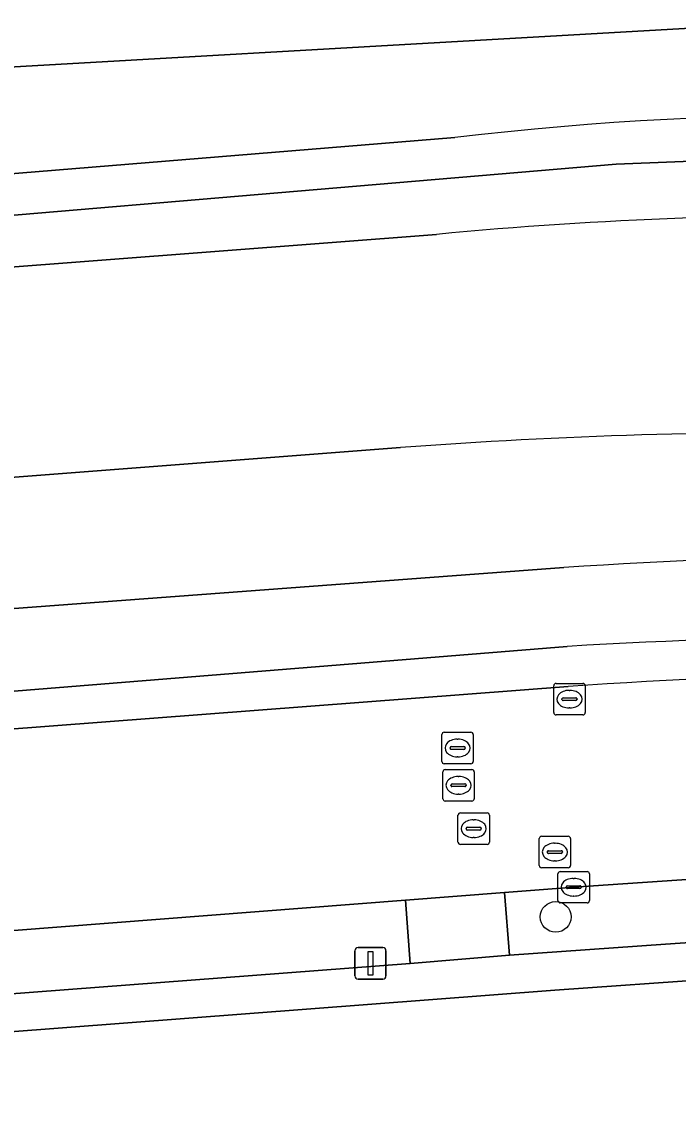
# Model space of a CAD drawing. Extents: x 160455 to 162082, y 388339 to 389736.
# Drawn here: x 160709.16 to 160730.07, y 389484.74 to 389519.23 of the extents above; entities that cross this region are included whole.
import ezdxf

# ---------------------------------------------------------------- set-up
doc = ezdxf.new("R2010")
doc.units = 0
for name, color, linetype in [('IMGEO_Boom', 7, 'Continuous'), ('IMGEO_Erf', 7, 'Continuous'), ('IMGEO_Gemengd_bos', 7, 'Continuous'), ('IMGEO_Groenvoorziening', 7, 'Continuous'), ('IMGEO_Kolk', 7, 'Continuous'), ('IMGEO_Lichtmast', 7, 'Continuous'), ('IMGEO_Oever', 7, 'Continuous'), ('IMGEO_Parkeervlak_open', 7, 'Continuous'), ('IMGEO_Rijbaan_lokaal_gesloten', 7, 'Continuous'), ('IMGEO_Rioolput', 7, 'Continuous'), ('IMGEO_Voetpad_open', 7, 'Continuous'), ('IMGEO_Waterloop', 7, 'Continuous')]:
    doc.layers.add(name, color=color, linetype=linetype)

msp = doc.modelspace()

# ---------------------------------------------------------------- linework, layer by layer
at = {"layer": 'IMGEO_Boom'}
msp.add_circle((160726.161, 389490.732), 0.489, dxfattribs=at)
at = {"layer": 'IMGEO_Erf'}
msp.add_lwpolyline([(160731.24, 389488.764), (160726.138, 389488.402), (160652.174, 389482.75), (160651.96, 389482.734), (160648.556, 389482.474), (160648.021, 389482.433), (160605.569, 389479.205), (160603.316, 389479.025), (160602.331, 389477.241), (160581.612, 389439.277), (160636.917, 389409.035), (160640.957, 389416.393)], dxfattribs=at)
at = {"layer": 'IMGEO_Gemengd_bos'}
msp.add_lwpolyline([(160730.63, 389519.032), (160702.058, 389517.397), (160681.818, 389516.796), (160681.937, 389512.184), (160722.953, 389515.542)], dxfattribs=at)
msp.add_arc((160735.643, 389406.228), 110.048, 82.50922, 96.62194, dxfattribs=at)
at = {"layer": 'IMGEO_Groenvoorziening'}
for points in [[(160659.755, 389522.536), (160659.229, 389520.45), (160658.706, 389518.375), (160658.629, 389518.068), (160681.818, 389516.796), (160702.058, 389517.397), (160730.63, 389519.032), (160736.801, 389519.616), (160748.096, 389520.08), (160759.208, 389519.625), (160752.008, 389522.489), (160747.056, 389522.694)], [(160722.953, 389515.542), (160681.937, 389512.184), (160607.13, 389506.932)], [(160621.404, 389506.376), (160661.358, 389509.016), (160697.011, 389512.059), (160728.084, 389514.695), (160734.762, 389514.957), (160738.002, 389514.977), (160745.424, 389514.551), (160753.479, 389513.609), (160761.595, 389512.577), (160769.727, 389511.047), (160789.359, 389504.875), (160802.397, 389499.455), (160814.091, 389494.526), (160819.752, 389491.721), (160826.019, 389488.64), (160838.873, 389481.282), (160848.924, 389475.97), (160861.351, 389468.172), (160878.942, 389456.33), (160888.506, 389450.118), (160899.169, 389442.36), (160908.436, 389435.434)], [(160726.418, 389501.849), (160701.509, 389500), (160611.034, 389493.284), (160603.378, 389489.398), (160726.524, 389499.343)], [(160726.524, 389499.343), (160603.378, 389489.398), (160602.807, 389488.614), (160726.556, 389498.07)]]:
    msp.add_lwpolyline(points, dxfattribs=at)
for centre, radius, start, end in [((160735.643, 389406.228), 110.048, 82.50922, 96.62194), ((160736.667, 389354.514), 147.691, 86.09419, 93.97916), ((160739.653, 389268.092), 231.623, 88.27143, 93.24945), ((160739.653, 389268.092), 231.623, 88.27143, 93.24945), ((160737.959, 389331.543), 166.917, 87.05153, 93.91728)]:
    msp.add_arc(centre, radius, start, end, dxfattribs=at)
at = {"layer": 'IMGEO_Kolk'}
for p, q in [((160726.1, 389497.237), (160726.1, 389498.089)), ((160726.175, 389498.163), (160727.027, 389498.163)), ((160727.101, 389498.089), (160727.101, 389497.237)), ((160726.402, 389497.706), (160726.8, 389497.706)), ((160726.588, 389497.943), (160726.613, 389497.943)), ((160726.359, 389497.657), (160726.359, 389497.669)), ((160726.797, 389497.62), (160726.399, 389497.62)), ((160726.611, 389497.383), (160726.586, 389497.383)), ((160726.843, 389497.669), (160726.843, 389497.657)), ((160727.027, 389497.163), (160726.175, 389497.163)), ((160726.308, 389492.177), (160727.16, 389492.177)), ((160726.233, 389491.251), (160726.233, 389492.103)), ((160726.721, 389491.957), (160726.746, 389491.957)), ((160727.234, 389492.103), (160727.234, 389491.251)), ((160726.492, 389491.671), (160726.492, 389491.683)), ((160726.93, 389491.634), (160726.532, 389491.634)), ((160726.535, 389491.72), (160726.933, 389491.72)), ((160726.976, 389491.683), (160726.976, 389491.671)), ((160727.16, 389491.177), (160726.308, 389491.177)), ((160726.744, 389491.397), (160726.719, 389491.397))]:
    msp.add_line(p, q, dxfattribs=at)
for points in [[(160726.1, 389497.237), (160726.1, 389498.089)], [(160726.175, 389498.163), (160727.027, 389498.163)], [(160727.101, 389498.089), (160727.101, 389497.237)], [(160727.027, 389497.163), (160726.175, 389497.163)], [(160726.308, 389492.177), (160727.16, 389492.177)], [(160726.233, 389491.251), (160726.233, 389492.103)], [(160727.234, 389492.103), (160727.234, 389491.251)], [(160727.16, 389491.177), (160726.308, 389491.177)]]:
    msp.add_lwpolyline(points, dxfattribs=at)
for centre, radius, start, end in [((160726.177, 389498.087), 0.0765, 91.552, 178.448), ((160726.177, 389498.087), 0.0765, 91.552, 178.448), ((160727.025, 389498.087), 0.0765, 1.552, 88.448), ((160727.025, 389498.087), 0.0765, 1.552, 88.448), ((160726.399, 389497.666), 0.0403, 85.8775, 175.7526), ((160726.804, 389497.668), 0.0386, 1.7309, 96.639), ((160726.396, 389497.656), 0.0366, 178.938, 274.7102), ((160726.8, 389497.663), 0.043, 264.8664, 352.4533), ((160726.177, 389497.239), 0.0765, 181.552, 268.448), ((160726.177, 389497.239), 0.0765, 181.552, 268.448), ((160727.025, 389497.239), 0.0765, 271.552, 358.448), ((160727.025, 389497.239), 0.0765, 271.552, 358.448), ((160726.31, 389492.101), 0.0765, 91.552, 178.448), ((160726.31, 389492.101), 0.0765, 91.552, 178.448), ((160727.158, 389492.101), 0.0765, 1.552, 88.448), ((160727.158, 389492.101), 0.0765, 1.552, 88.448), ((160726.532, 389491.68), 0.0403, 85.8775, 175.7526), ((160726.529, 389491.67), 0.0366, 178.938, 274.7102), ((160726.933, 389491.677), 0.043, 264.8664, 352.4533), ((160726.937, 389491.682), 0.0386, 1.7309, 96.639), ((160726.31, 389491.253), 0.0765, 181.552, 268.448), ((160726.31, 389491.253), 0.0765, 181.552, 268.448), ((160727.158, 389491.253), 0.0765, 271.552, 358.448), ((160727.158, 389491.253), 0.0765, 271.552, 358.448)]:
    msp.add_arc(centre, radius, start, end, dxfattribs=at)
for centre, major_axis, ratio, start_param, end_param in [((160726.587, 389497.663), (-0.387, 0.002), 0.722429, 4.712389, 7.853982), ((160726.612, 389497.663), (-0.39, 0.002), 0.717154, 1.570796, 4.712389), ((160726.72, 389491.677), (-0.387, 0.002), 0.722429, 4.712389, 7.853982), ((160726.745, 389491.677), (-0.39, 0.002), 0.717154, 1.570796, 4.712389)]:
    msp.add_ellipse(centre, major_axis=major_axis, ratio=ratio, start_param=start_param, end_param=end_param, dxfattribs=at)
at = {"layer": 'IMGEO_Lichtmast'}
for p, q in [((160719.867, 389489.756), (160720.657, 389489.756)), ((160720.657, 389489.756), (160719.867, 389489.756)), ((160719.767, 389488.856), (160719.767, 389489.656)), ((160719.767, 389489.656), (160719.767, 389488.856)), ((160720.757, 389489.656), (160720.757, 389488.856)), ((160720.757, 389488.856), (160720.757, 389489.656)), ((160720.657, 389488.756), (160719.867, 389488.756)), ((160719.867, 389488.756), (160720.657, 389488.756))]:
    msp.add_line(p, q, dxfattribs=at)
msp.add_lwpolyline([(160720.187, 389489.631), (160720.337, 389489.631), (160720.337, 389488.881), (160720.187, 389488.881), (160720.187, 389489.631)], dxfattribs=at)
for centre, start, end in [((160719.867, 389489.656), 90, 180), ((160719.867, 389489.656), 90, 180), ((160720.657, 389489.656), 0, 90), ((160720.657, 389489.656), 360, 90), ((160719.867, 389488.856), 180, 270), ((160719.867, 389488.856), 180, 270), ((160720.657, 389488.856), 270, 0), ((160720.657, 389488.856), 270, 0)]:
    msp.add_arc(centre, 0.1, start, end, dxfattribs=at)
at = {"layer": 'IMGEO_Oever'}
for points in [[(160563.77, 389523.671), (160560.26, 389520.957), (160565.1, 389515.015), (160565.784, 389514.673), (160570.446, 389512.027), (160590.785, 389500), (160597.563, 389495.992), (160603.947, 389492.832), (160611.034, 389493.284), (160701.509, 389500), (160726.418, 389501.849)], [(160848.262, 389474.709), (160838.385, 389480.097), (160825.438, 389487.411), (160819.41, 389490.775), (160813.837, 389493.655), (160807.054, 389496.747), (160802.397, 389499.455), (160789.359, 389504.875), (160769.727, 389511.047), (160761.595, 389512.577), (160753.479, 389513.609), (160745.424, 389514.551), (160738.002, 389514.977), (160734.762, 389514.957), (160728.084, 389514.695), (160697.011, 389512.059), (160661.358, 389509.016), (160621.404, 389506.376)], [(160721.224, 389505.673), (160683.672, 389502.79), (160646.057, 389500), (160605.401, 389496.91), (160599.164, 389500), (160575.539, 389513.173), (160573.024, 389514.705)], [(160606.701, 389503.706), (160683.051, 389509.434), (160722.361, 389512.456)]]:
    msp.add_lwpolyline(points, dxfattribs=at)
for centre, radius, start, end in [((160735.354, 389375.408), 137.662, 82.33668, 95.41564), ((160734.474, 389325.416), 180.743, 84.45985, 94.20389), ((160736.667, 389354.514), 147.691, 86.09419, 93.97916)]:
    msp.add_arc(centre, radius, start, end, dxfattribs=at)
at = {"layer": 'IMGEO_Parkeervlak_open'}
msp.add_lwpolyline([(160733.454, 389492.14), (160726.734, 389491.676), (160724.529, 389491.507), (160724.692, 389489.51), (160729.654, 389489.868), (160733.25, 389490.105)], dxfattribs=at)
msp.add_lwpolyline([(160706.595, 389488.11), (160721.525, 389489.252), (160721.381, 389491.261), (160707.247, 389490.174), (160706.431, 389490.104)], close=True, dxfattribs=at)
at = {"layer": 'IMGEO_Rijbaan_lokaal_gesloten'}
for points in [[(160726.556, 389498.07), (160602.807, 389488.614)], [(160665.542, 389487.029), (160666.521, 389487.117), (160669.034, 389487.294), (160683.381, 389488.383), (160686.625, 389488.644), (160686.852, 389488.639), (160702.956, 389489.846), (160706.431, 389490.104), (160707.247, 389490.174), (160721.381, 389491.261), (160724.529, 389491.507), (160726.734, 389491.676), (160733.454, 389492.14)]]:
    msp.add_lwpolyline(points, dxfattribs=at)
msp.add_arc((160737.959, 389331.543), 166.917, 87.05153, 93.91728, dxfattribs=at)
at = {"layer": 'IMGEO_Rioolput'}
for p, q in [((160722.537, 389495.682), (160722.537, 389496.534)), ((160722.612, 389496.608), (160723.464, 389496.608)), ((160723.025, 389496.388), (160723.05, 389496.388)), ((160723.538, 389496.534), (160723.538, 389495.682)), ((160722.796, 389496.102), (160722.796, 389496.114)), ((160723.234, 389496.065), (160722.836, 389496.065)), ((160722.839, 389496.151), (160723.237, 389496.151)), ((160723.28, 389496.114), (160723.28, 389496.102)), ((160723.048, 389495.828), (160723.023, 389495.828)), ((160722.567, 389494.495), (160722.567, 389495.347)), ((160723.464, 389495.608), (160722.612, 389495.608)), ((160722.642, 389495.421), (160723.494, 389495.421)), ((160723.568, 389495.347), (160723.568, 389494.495)), ((160722.826, 389494.915), (160722.826, 389494.927)), ((160722.869, 389494.964), (160723.267, 389494.964)), ((160723.055, 389495.201), (160723.08, 389495.201)), ((160723.31, 389494.927), (160723.31, 389494.915)), ((160723.264, 389494.878), (160722.866, 389494.878)), ((160723.078, 389494.641), (160723.053, 389494.641)), ((160723.494, 389494.421), (160722.642, 389494.421)), ((160723.05, 389493.115), (160723.05, 389493.967)), ((160723.125, 389494.041), (160723.977, 389494.041)), ((160724.051, 389493.967), (160724.051, 389493.115)), ((160723.309, 389493.535), (160723.309, 389493.547)), ((160723.352, 389493.584), (160723.75, 389493.584)), ((160723.538, 389493.821), (160723.563, 389493.821)), ((160723.793, 389493.547), (160723.793, 389493.535)), ((160723.747, 389493.498), (160723.349, 389493.498)), ((160723.561, 389493.261), (160723.536, 389493.261)), ((160725.634, 389492.371), (160725.634, 389493.223)), ((160725.709, 389493.297), (160726.561, 389493.297)), ((160726.635, 389493.223), (160726.635, 389492.371)), ((160723.977, 389493.041), (160723.125, 389493.041)), ((160726.122, 389493.077), (160726.147, 389493.077)), ((160725.893, 389492.791), (160725.893, 389492.803)), ((160726.331, 389492.754), (160725.933, 389492.754)), ((160725.936, 389492.84), (160726.334, 389492.84)), ((160726.145, 389492.517), (160726.12, 389492.517)), ((160726.377, 389492.803), (160726.377, 389492.791)), ((160726.561, 389492.297), (160725.709, 389492.297))]:
    msp.add_line(p, q, dxfattribs=at)
for points in [[(160722.537, 389495.682), (160722.537, 389496.534)], [(160722.612, 389496.608), (160723.464, 389496.608)], [(160723.538, 389496.534), (160723.538, 389495.682)], [(160722.567, 389494.495), (160722.567, 389495.347)], [(160723.464, 389495.608), (160722.612, 389495.608)], [(160722.642, 389495.421), (160723.494, 389495.421)], [(160723.568, 389495.347), (160723.568, 389494.495)], [(160723.494, 389494.421), (160722.642, 389494.421)], [(160723.05, 389493.115), (160723.05, 389493.967)], [(160723.125, 389494.041), (160723.977, 389494.041)], [(160724.051, 389493.967), (160724.051, 389493.115)], [(160725.634, 389492.371), (160725.634, 389493.223)], [(160725.709, 389493.297), (160726.561, 389493.297)], [(160726.635, 389493.223), (160726.635, 389492.371)], [(160723.977, 389493.041), (160723.125, 389493.041)], [(160726.561, 389492.297), (160725.709, 389492.297)]]:
    msp.add_lwpolyline(points, dxfattribs=at)
for centre, radius, start, end in [((160722.614, 389496.532), 0.0765, 91.552, 178.448), ((160722.614, 389496.532), 0.0765, 91.552, 178.448), ((160723.462, 389496.532), 0.0765, 1.552, 88.448), ((160723.462, 389496.532), 0.0765, 1.552, 88.448), ((160722.836, 389496.111), 0.0403, 85.8775, 175.7526), ((160722.833, 389496.101), 0.0366, 178.938, 274.7102), ((160723.237, 389496.108), 0.043, 264.8664, 352.4533), ((160723.241, 389496.113), 0.0386, 1.7309, 96.639), ((160722.614, 389495.684), 0.0765, 181.552, 268.448), ((160722.614, 389495.684), 0.0765, 181.552, 268.448), ((160723.462, 389495.684), 0.0765, 271.552, 358.448), ((160723.462, 389495.684), 0.0765, 271.552, 358.448), ((160722.644, 389495.345), 0.0765, 91.552, 178.448), ((160722.644, 389495.345), 0.0765, 91.552, 178.448), ((160723.492, 389495.345), 0.0765, 1.552, 88.448), ((160723.492, 389495.345), 0.0765, 1.552, 88.448), ((160722.866, 389494.924), 0.0403, 85.8775, 175.7526), ((160723.271, 389494.926), 0.0386, 1.7309, 96.639), ((160722.863, 389494.914), 0.0366, 178.938, 274.7102), ((160723.267, 389494.921), 0.043, 264.8664, 352.4533), ((160722.644, 389494.497), 0.0765, 181.552, 268.448), ((160722.644, 389494.497), 0.0765, 181.552, 268.448), ((160723.492, 389494.497), 0.0765, 271.552, 358.448), ((160723.492, 389494.497), 0.0765, 271.552, 358.448), ((160723.127, 389493.965), 0.0765, 91.552, 178.448), ((160723.127, 389493.965), 0.0765, 91.552, 178.448), ((160723.975, 389493.965), 0.0765, 1.552, 88.448), ((160723.975, 389493.965), 0.0765, 1.552, 88.448), ((160723.349, 389493.544), 0.0403, 85.8775, 175.7526), ((160723.754, 389493.546), 0.0386, 1.7309, 96.639), ((160723.346, 389493.534), 0.0366, 178.938, 274.7102), ((160723.75, 389493.541), 0.043, 264.8664, 352.4533), ((160725.711, 389493.221), 0.0765, 91.552, 178.448), ((160725.711, 389493.221), 0.0765, 91.552, 178.448), ((160726.559, 389493.221), 0.0765, 1.552, 88.448), ((160726.559, 389493.221), 0.0765, 1.552, 88.448), ((160723.127, 389493.117), 0.0765, 181.552, 268.448), ((160723.127, 389493.117), 0.0765, 181.552, 268.448), ((160723.975, 389493.117), 0.0765, 271.552, 358.448), ((160723.975, 389493.117), 0.0765, 271.552, 358.448), ((160725.933, 389492.8), 0.0403, 85.8775, 175.7526), ((160725.93, 389492.79), 0.0366, 178.938, 274.7102), ((160726.334, 389492.797), 0.043, 264.8664, 352.4533), ((160726.338, 389492.802), 0.0386, 1.7309, 96.639), ((160725.711, 389492.373), 0.0765, 181.552, 268.448), ((160725.711, 389492.373), 0.0765, 181.552, 268.448), ((160726.559, 389492.373), 0.0765, 271.552, 358.448), ((160726.559, 389492.373), 0.0765, 271.552, 358.448)]:
    msp.add_arc(centre, radius, start, end, dxfattribs=at)
for centre, major_axis, ratio, start_param, end_param in [((160723.024, 389496.108), (-0.387, 0.002), 0.722429, 4.712389, 7.853982), ((160723.049, 389496.108), (-0.39, 0.002), 0.717154, 1.570796, 4.712389), ((160723.054, 389494.921), (-0.387, 0.002), 0.722429, 4.712389, 7.853982), ((160723.079, 389494.921), (-0.39, 0.002), 0.717154, 1.570796, 4.712389), ((160723.537, 389493.541), (-0.387, 0.002), 0.722429, 4.712389, 7.853982), ((160723.562, 389493.541), (-0.39, 0.002), 0.717154, 1.570796, 4.712389), ((160726.121, 389492.797), (-0.387, 0.002), 0.722429, 4.712389, 7.853982), ((160726.146, 389492.797), (-0.39, 0.002), 0.717154, 1.570796, 4.712389)]:
    msp.add_ellipse(centre, major_axis=major_axis, ratio=ratio, start_param=start_param, end_param=end_param, dxfattribs=at)
at = {"layer": 'IMGEO_Voetpad_open'}
msp.add_lwpolyline([(160724.529, 389491.507), (160721.381, 389491.261), (160721.525, 389489.252), (160724.692, 389489.51)], close=True, dxfattribs=at)
for points in [[(160733.25, 389490.105), (160729.654, 389489.868), (160724.692, 389489.51), (160721.525, 389489.252), (160706.595, 389488.11), (160703.106, 389487.849), (160686.978, 389486.634), (160683.512, 389486.373), (160669.193, 389485.294), (160665.705, 389485.008), (160651.878, 389483.958), (160648.397, 389483.685), (160633.975, 389482.576), (160630.791, 389482.315), (160605.722, 389480.432), (160603.875, 389480.278), (160603.316, 389479.025), (160605.569, 389479.205), (160648.021, 389482.433)], [(160648.021, 389482.433), (160648.556, 389482.474), (160651.96, 389482.734), (160652.174, 389482.75), (160726.138, 389488.402), (160731.24, 389488.764)]]:
    msp.add_lwpolyline(points, dxfattribs=at)
at = {"layer": 'IMGEO_Waterloop'}
msp.add_lwpolyline([(160722.361, 389512.456), (160683.051, 389509.434), (160683.672, 389502.79), (160721.224, 389505.673)], dxfattribs=at)
for centre, radius, start, end in [((160735.354, 389375.408), 137.662, 82.33668, 95.41564), ((160734.474, 389325.416), 180.743, 84.45985, 94.20389)]:
    msp.add_arc(centre, radius, start, end, dxfattribs=at)

doc.saveas('drawing.dxf')
